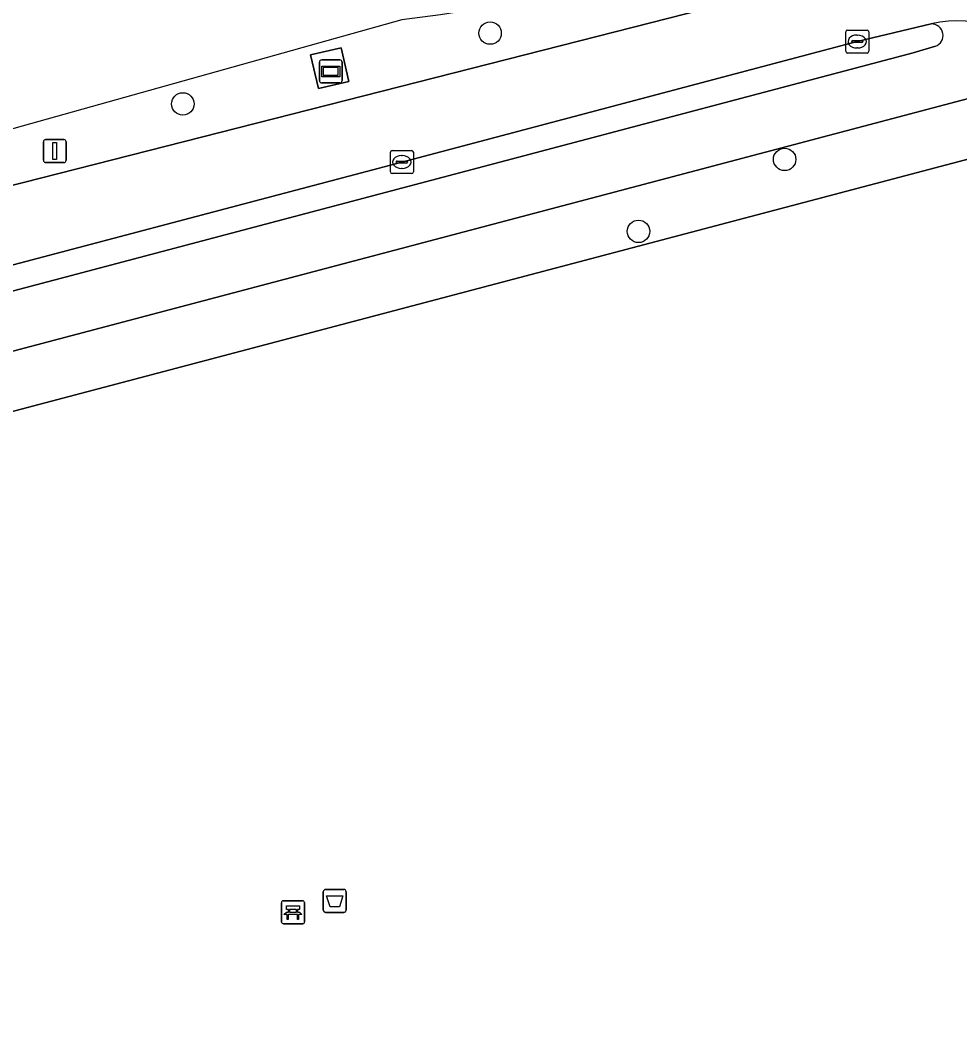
# Model space of a CAD drawing. Extents: x 162661 to 163484, y 380247 to 381230.
# Drawn here: x 162779.1 to 162819.99, y 380777.81 to 380822.16 of the extents above; entities that cross this region are included whole.
import ezdxf

# ---------------------------------------------------------------- set-up
doc = ezdxf.new("R2010")
doc.units = 0
for name, color, linetype in [('IMGEO_Afvalbak', 7, 'Continuous'), ('IMGEO_Bank', 7, 'Continuous'), ('IMGEO_Berm_groen', 7, 'Continuous'), ('IMGEO_Berm_open', 7, 'Continuous'), ('IMGEO_Boom', 7, 'Continuous'), ('IMGEO_Fietspad_gesloten', 7, 'Continuous'), ('IMGEO_Kolk', 7, 'Continuous'), ('IMGEO_Lichtmast', 7, 'Continuous'), ('IMGEO_Loofbos', 7, 'Continuous'), ('IMGEO_Reclamebord', 7, 'Continuous'), ('IMGEO_Rijbaan_lokaal_gesloten', 7, 'Continuous'), ('IMGEO_Voetpad_open', 7, 'Continuous')]:
    doc.layers.add(name, color=color, linetype=linetype)

msp = doc.modelspace()

# ---------------------------------------------------------------- linework, layer by layer
at = {"layer": 'IMGEO_Afvalbak'}
for p, q in [((162792.287, 380783.408), (162792.287, 380784.208)), ((162792.287, 380784.208), (162792.287, 380783.408)), ((162792.387, 380784.308), (162793.177, 380784.308)), ((162793.177, 380784.308), (162792.387, 380784.308)), ((162793.277, 380784.208), (162793.277, 380783.408)), ((162793.277, 380783.408), (162793.277, 380784.208)), ((162793.177, 380783.308), (162792.387, 380783.308)), ((162792.387, 380783.308), (162793.177, 380783.308))]:
    msp.add_line(p, q, dxfattribs=at)
msp.add_lwpolyline([(162792.43, 380784.022), (162793.134, 380784.022), (162792.985, 380783.552), (162792.579, 380783.552), (162792.43, 380784.022)], dxfattribs=at)
for centre, start, end in [((162792.387, 380784.208), 90, 180), ((162792.387, 380784.208), 90, 180), ((162793.177, 380784.208), 0, 90), ((162793.177, 380784.208), 360, 90), ((162792.387, 380783.408), 180, 270), ((162792.387, 380783.408), 180, 270), ((162793.177, 380783.408), 270, 0), ((162793.177, 380783.408), 270, 0)]:
    msp.add_arc(centre, 0.1, start, end, dxfattribs=at)
at = {"layer": 'IMGEO_Bank'}
for p, q in [((162790.466, 380782.889), (162790.466, 380783.73)), ((162790.466, 380783.73), (162790.466, 380782.889)), ((162790.541, 380783.814), (162791.382, 380783.814)), ((162791.382, 380783.814), (162790.541, 380783.814)), ((162791.466, 380783.739), (162791.466, 380782.898)), ((162791.466, 380782.898), (162791.466, 380783.739)), ((162791.163, 380783.212), (162790.77, 380783.212)), ((162790.775, 380783.32), (162790.775, 380783.426)), ((162790.819, 380783.426), (162790.819, 380783.32)), ((162791.107, 380783.432), (162790.825, 380783.432)), ((162790.825, 380783.314), (162791.107, 380783.314)), ((162791.113, 380783.32), (162791.113, 380783.426)), ((162791.157, 380783.426), (162791.157, 380783.32)), ((162791.391, 380782.814), (162790.55, 380782.814)), ((162790.55, 380782.814), (162791.391, 380782.814))]:
    msp.add_line(p, q, dxfattribs=at)
for points in [[(162790.713, 380783.212), (162790.571, 380783.212), (162790.683, 380783.314), (162790.769, 380783.314)], [(162790.769, 380783.432), (162790.683, 380783.432), (162790.683, 380783.593), (162791.246, 380783.593), (162791.246, 380783.432), (162791.163, 380783.432)], [(162790.763, 380783.205), (162790.763, 380782.998), (162790.72, 380782.998), (162790.72, 380783.205)], [(162791.163, 380783.314), (162791.246, 380783.314), (162791.358, 380783.212), (162791.219, 380783.212)], [(162791.213, 380783.205), (162791.213, 380782.998), (162791.169, 380782.998), (162791.169, 380783.205)]]:
    msp.add_lwpolyline(points, dxfattribs=at)
for centre, radius, start, end in [((162790.544, 380783.736), 0.0779, 92.4484, 184.2845), ((162790.544, 380783.736), 0.0779, 92.4484, 184.2845), ((162791.388, 380783.736), 0.0779, 2.4484, 94.2845), ((162791.388, 380783.736), 0.0779, 2.4484, 94.2845), ((162790.713, 380783.205), 0.00671, 2.8957, 87.1043), ((162790.77, 380783.205), 0.00671, 92.8957, 177.1043), ((162790.768, 380783.425), 0.00671, 2.8957, 87.1043), ((162790.768, 380783.321), 0.00671, 272.8957, 357.1043), ((162790.825, 380783.425), 0.00671, 92.8957, 177.1043), ((162790.825, 380783.321), 0.00671, 182.8957, 267.1043), ((162791.107, 380783.425), 0.00671, 2.8957, 87.1043), ((162791.107, 380783.321), 0.00671, 272.8957, 357.1043), ((162791.164, 380783.425), 0.00671, 92.8957, 177.1043), ((162791.164, 380783.321), 0.00671, 182.8957, 267.1043), ((162791.162, 380783.205), 0.00671, 2.8957, 87.1043), ((162791.219, 380783.205), 0.00671, 92.8957, 177.1043), ((162790.544, 380782.892), 0.0779, 182.4484, 274.2845), ((162790.544, 380782.892), 0.0779, 182.4484, 274.2845), ((162791.388, 380782.892), 0.0779, 272.4484, 4.2845), ((162791.388, 380782.892), 0.0779, 272.4484, 4.2845)]:
    msp.add_arc(centre, radius, start, end, dxfattribs=at)
at = {"layer": 'IMGEO_Berm_groen'}
for points in [[(162819.273, 380826.938), (162802.313, 380823.189), (162797.385, 380822.391), (162795.7, 380822.173), (162748.745, 380809.028)], [(162764.341, 380811.299), (162819.801, 380825.444)]]:
    msp.add_lwpolyline(points, dxfattribs=at)
msp.add_lwpolyline([(162793.057, 380820.961), (162793.401, 380819.495), (162792.071, 380819.183), (162791.727, 380820.649)], close=True, dxfattribs=at)
at = {"layer": 'IMGEO_Berm_open'}
for points in [[(162818.752, 380822.001), (162815.53, 380821.234), (162795.706, 380815.985), (162773.94, 380810.227), (162763.029, 380807.338), (162763.163, 380806.849), (162763.316, 380806.286), (162817.966, 380820.735)], [(162817.966, 380820.735), (162818.934, 380821.026)]]:
    msp.add_lwpolyline(points, dxfattribs=at)
msp.add_arc((162818.763, 380821.499), 0.503, 289.8902, 91.2568, dxfattribs=at)
at = {"layer": 'IMGEO_Boom'}
for centre in [(162799.547, 380821.602), (162786.172, 380818.515), (162812.37, 380816.103), (162806.005, 380812.968)]:
    msp.add_circle(centre, 0.489, dxfattribs=at)
at = {"layer": 'IMGEO_Fietspad_gesloten'}
for points in [[(162818.934, 380821.026), (162817.966, 380820.735), (162763.316, 380806.286), (162758.338, 380804.945), (162756.899, 380804.566), (162751.305, 380803.089), (162735.563, 380798.932), (162734.559, 380798.653), (162732.753, 380798.185), (162731.134, 380797.631)], [(162756.637, 380801.898), (162757.626, 380802.155), (162823.614, 380819.605)]]:
    msp.add_lwpolyline(points, dxfattribs=at)
for centre, radius, start, end in [((162819.811, 380818.018), 4.121, 22.6454, 104.8863), ((162818.763, 380821.499), 0.503, 289.8902, 91.2568)]:
    msp.add_arc(centre, radius, start, end, dxfattribs=at)
at = {"layer": 'IMGEO_Kolk'}
for p, q in [((162815.029, 380820.808), (162815.029, 380821.66)), ((162815.104, 380821.734), (162815.956, 380821.734)), ((162815.517, 380821.514), (162815.542, 380821.514)), ((162816.03, 380821.66), (162816.03, 380820.808)), ((162815.288, 380821.228), (162815.288, 380821.24)), ((162815.726, 380821.191), (162815.328, 380821.191)), ((162815.331, 380821.277), (162815.729, 380821.277)), ((162815.54, 380820.954), (162815.515, 380820.954)), ((162815.772, 380821.24), (162815.772, 380821.228)), ((162815.956, 380820.734), (162815.104, 380820.734)), ((162795.28, 380816.485), (162796.132, 380816.485)), ((162795.205, 380815.559), (162795.205, 380816.411)), ((162795.507, 380816.028), (162795.905, 380816.028)), ((162795.693, 380816.265), (162795.718, 380816.265)), ((162796.206, 380816.411), (162796.206, 380815.559)), ((162795.464, 380815.979), (162795.464, 380815.991)), ((162795.902, 380815.942), (162795.504, 380815.942)), ((162795.716, 380815.705), (162795.691, 380815.705)), ((162795.948, 380815.991), (162795.948, 380815.979)), ((162796.132, 380815.485), (162795.28, 380815.485))]:
    msp.add_line(p, q, dxfattribs=at)
for points in [[(162815.029, 380820.808), (162815.029, 380821.66)], [(162815.104, 380821.734), (162815.956, 380821.734)], [(162816.03, 380821.66), (162816.03, 380820.808)], [(162815.956, 380820.734), (162815.104, 380820.734)], [(162795.28, 380816.485), (162796.132, 380816.485)], [(162795.205, 380815.559), (162795.205, 380816.411)], [(162796.206, 380816.411), (162796.206, 380815.559)], [(162796.132, 380815.485), (162795.28, 380815.485)]]:
    msp.add_lwpolyline(points, dxfattribs=at)
for centre, radius, start, end in [((162815.106, 380821.658), 0.0765, 91.552, 178.448), ((162815.106, 380821.658), 0.0765, 91.552, 178.448), ((162815.954, 380821.658), 0.0765, 1.552, 88.448), ((162815.954, 380821.658), 0.0765, 1.552, 88.448), ((162815.328, 380821.237), 0.0403, 85.8775, 175.7526), ((162815.325, 380821.227), 0.0366, 178.938, 274.7102), ((162815.729, 380821.234), 0.043, 264.8664, 352.4533), ((162815.733, 380821.239), 0.0386, 1.7309, 96.639), ((162815.106, 380820.81), 0.0765, 181.552, 268.448), ((162815.106, 380820.81), 0.0765, 181.552, 268.448), ((162815.954, 380820.81), 0.0765, 271.552, 358.448), ((162815.954, 380820.81), 0.0765, 271.552, 358.448), ((162795.282, 380816.409), 0.0765, 91.552, 178.448), ((162795.282, 380816.409), 0.0765, 91.552, 178.448), ((162796.13, 380816.409), 0.0765, 1.552, 88.448), ((162796.13, 380816.409), 0.0765, 1.552, 88.448), ((162795.504, 380815.988), 0.0403, 85.8775, 175.7526), ((162795.909, 380815.99), 0.0386, 1.7309, 96.639), ((162795.501, 380815.978), 0.0366, 178.938, 274.7102), ((162795.905, 380815.985), 0.043, 264.8664, 352.4533), ((162795.282, 380815.561), 0.0765, 181.552, 268.448), ((162795.282, 380815.561), 0.0765, 181.552, 268.448), ((162796.13, 380815.561), 0.0765, 271.552, 358.448), ((162796.13, 380815.561), 0.0765, 271.552, 358.448)]:
    msp.add_arc(centre, radius, start, end, dxfattribs=at)
for centre, major_axis, ratio, start_param, end_param in [((162815.516, 380821.234), (-0.387, 0.002), 0.722429, 4.712389, 7.853982), ((162815.541, 380821.234), (-0.39, 0.002), 0.717154, 1.570796, 4.712389), ((162795.692, 380815.985), (-0.387, 0.002), 0.722429, 4.712389, 7.853982), ((162795.717, 380815.985), (-0.39, 0.002), 0.717154, 1.570796, 4.712389)]:
    msp.add_ellipse(centre, major_axis=major_axis, ratio=ratio, start_param=start_param, end_param=end_param, dxfattribs=at)
at = {"layer": 'IMGEO_Lichtmast'}
for p, q in [((162780.198, 380816.965), (162780.988, 380816.965)), ((162780.988, 380816.965), (162780.198, 380816.965)), ((162780.098, 380816.065), (162780.098, 380816.865)), ((162780.098, 380816.865), (162780.098, 380816.065)), ((162781.088, 380816.865), (162781.088, 380816.065)), ((162781.088, 380816.065), (162781.088, 380816.865)), ((162780.988, 380815.965), (162780.198, 380815.965)), ((162780.198, 380815.965), (162780.988, 380815.965))]:
    msp.add_line(p, q, dxfattribs=at)
msp.add_lwpolyline([(162780.518, 380816.84), (162780.668, 380816.84), (162780.668, 380816.09), (162780.518, 380816.09), (162780.518, 380816.84)], dxfattribs=at)
for centre, start, end in [((162780.198, 380816.865), 90, 180), ((162780.198, 380816.865), 90, 180), ((162780.988, 380816.865), 0, 90), ((162780.988, 380816.865), 360, 90), ((162780.198, 380816.065), 180, 270), ((162780.198, 380816.065), 180, 270), ((162780.988, 380816.065), 270, 0), ((162780.988, 380816.065), 270, 0)]:
    msp.add_arc(centre, 0.1, start, end, dxfattribs=at)
at = {"layer": 'IMGEO_Loofbos'}
msp.add_lwpolyline([(162822.925, 380816.802), (162822.005, 380816.551), (162760.542, 380800.319), (162760.646, 380799.923), (162738.338, 380790.322), (162737.808, 380781.91), (162734.349, 380774.307), (162733.599, 380755.873), (162744.862, 380750), (162788.157, 380728.908), (162799.32, 380723.364)], dxfattribs=at)
at = {"layer": 'IMGEO_Reclamebord'}
for p, q in [((162792.116, 380819.535), (162792.116, 380820.335)), ((162792.116, 380820.335), (162792.116, 380819.535)), ((162792.216, 380820.435), (162793.006, 380820.435)), ((162793.006, 380820.435), (162792.216, 380820.435)), ((162793.106, 380820.335), (162793.106, 380819.535)), ((162793.106, 380819.535), (162793.106, 380820.335)), ((162793.006, 380819.435), (162792.216, 380819.435)), ((162792.216, 380819.435), (162793.006, 380819.435))]:
    msp.add_line(p, q, dxfattribs=at)
for points in [[(162792.217, 380820.167), (162793.005, 380820.167), (162793.005, 380819.703), (162792.217, 380819.703), (162792.217, 380820.167)], [(162792.282, 380820.102), (162792.282, 380819.768), (162792.94, 380819.768), (162792.94, 380820.102), (162792.282, 380820.102)]]:
    msp.add_lwpolyline(points, dxfattribs=at)
for centre, start, end in [((162792.216, 380820.335), 90, 180), ((162792.216, 380820.335), 90, 180), ((162793.006, 380820.335), 0, 90), ((162793.006, 380820.335), 360, 90), ((162792.216, 380819.535), 180, 270), ((162792.216, 380819.535), 180, 270), ((162793.006, 380819.535), 270, 0), ((162793.006, 380819.535), 270, 0)]:
    msp.add_arc(centre, 0.1, start, end, dxfattribs=at)
at = {"layer": 'IMGEO_Rijbaan_lokaal_gesloten'}
for points in [[(162842.508, 380831.525), (162830.03, 380828.168), (162826.55, 380827.255), (162823.175, 380826.311), (162822.138, 380826.064), (162819.801, 380825.444), (162764.341, 380811.299)], [(162763.029, 380807.338), (162773.94, 380810.227), (162795.706, 380815.985), (162815.53, 380821.234), (162818.752, 380822.001)]]:
    msp.add_lwpolyline(points, dxfattribs=at)
msp.add_arc((162819.811, 380818.018), 4.121, 22.6454, 104.8863, dxfattribs=at)
at = {"layer": 'IMGEO_Voetpad_open'}
msp.add_lwpolyline([(162793.401, 380819.495), (162793.057, 380820.961), (162791.727, 380820.649), (162792.071, 380819.183)], close=True, dxfattribs=at)
for points in [[(162823.614, 380819.605), (162757.626, 380802.155), (162756.637, 380801.898), (162739.531, 380797.373), (162733.012, 380795.649), (162732.138, 380790.535)], [(162735.207, 380793.613), (162757.21, 380799.425), (162758.287, 380799.723), (162760.542, 380800.319), (162822.005, 380816.551)]]:
    msp.add_lwpolyline(points, dxfattribs=at)

doc.saveas('drawing.dxf')
